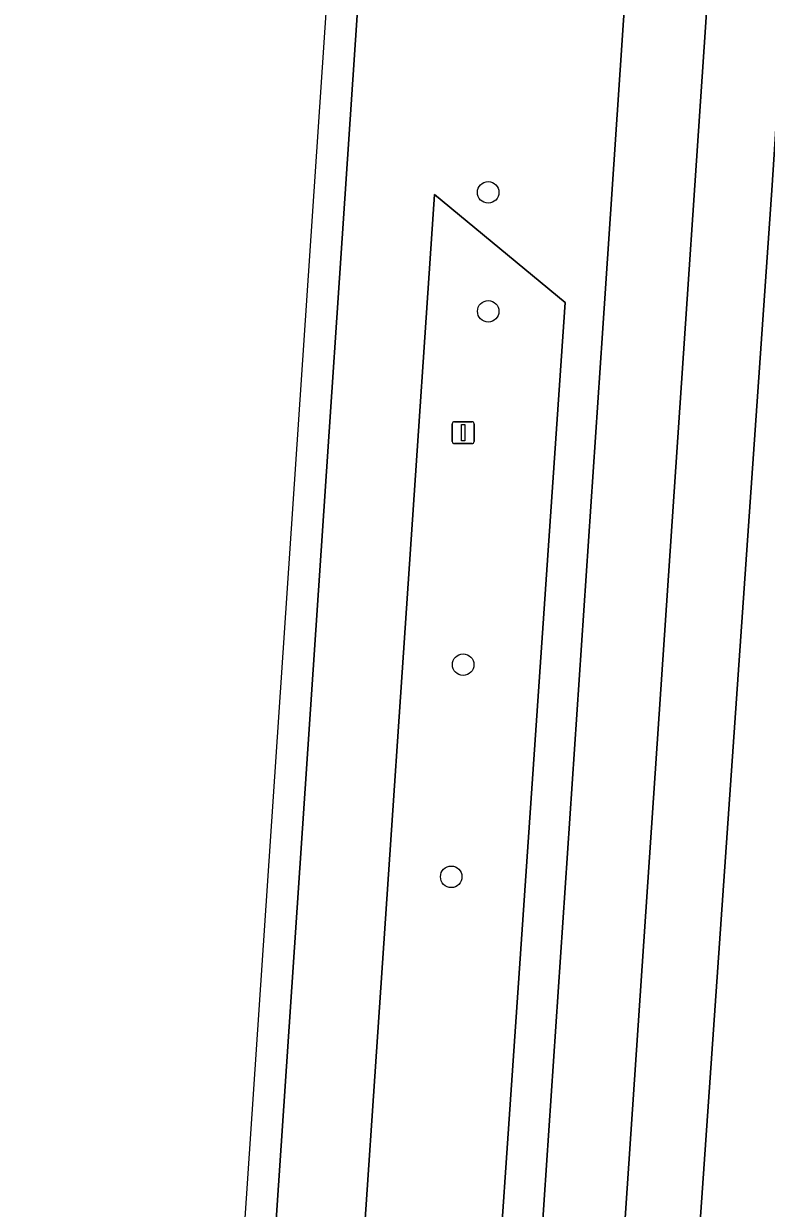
# Model space of a CAD drawing. Extents: x 161848 to 162726, y 385382 to 386521.
# Drawn here: x 161874 to 161907.8, y 385912.2 to 385966.1 of the extents above; entities that cross this region are included whole.
import ezdxf

# ---------------------------------------------------------------- set-up
doc = ezdxf.new("R2010")
doc.units = 0
for name, color, linetype in [('IMGEO_Berm_groen', 7, 'Continuous'), ('IMGEO_Boom', 7, 'Continuous'), ('IMGEO_Lichtmast', 7, 'Continuous'), ('IMGEO_Rijbaan_regionaal_gesloten', 7, 'Continuous')]:
    doc.layers.add(name, color=color, linetype=linetype)

msp = doc.modelspace()

# ---------------------------------------------------------------- linework, layer by layer
at = {"layer": 'IMGEO_Berm_groen'}
msp.add_lwpolyline([(161891.348, 385999.175), (161889.369, 385969.842), (161881.653, 385855.03), (161875.71, 385766.607), (161876.708, 385766.537), (161886.669, 385765.84), (161887.667, 385765.77), (161889.229, 385787.874), (161890.255, 385802.397), (161892.576, 385836.929), (161893.738, 385854.209), (161900.311, 385951.981), (161902.378, 385982.726), (161903.388, 385997.75)], dxfattribs=at)
for points in [[(161898.617, 385953.379), (161892.662, 385958.293), (161885.657, 385854.758), (161884.117, 385831.999), (161890.551, 385835.749)], [(161898.617, 385953.379), (161890.551, 385835.749), (161884.117, 385831.999), (161885.657, 385854.758), (161892.662, 385958.293)]]:
    msp.add_lwpolyline(points, close=True, dxfattribs=at)
at = {"layer": 'IMGEO_Boom'}
for centre in [(161895.112, 385958.386), (161895.113, 385952.977), (161893.973, 385936.902), (161893.429, 385927.251)]:
    msp.add_circle(centre, 0.489, dxfattribs=at)
at = {"layer": 'IMGEO_Lichtmast'}
for p, q in [((161893.579, 385947.956), (161894.369, 385947.956)), ((161894.369, 385947.956), (161893.579, 385947.956)), ((161893.479, 385947.056), (161893.479, 385947.856)), ((161893.479, 385947.856), (161893.479, 385947.056)), ((161894.469, 385947.856), (161894.469, 385947.056)), ((161894.469, 385947.056), (161894.469, 385947.856)), ((161894.369, 385946.956), (161893.579, 385946.956)), ((161893.579, 385946.956), (161894.369, 385946.956))]:
    msp.add_line(p, q, dxfattribs=at)
msp.add_lwpolyline([(161893.899, 385947.831), (161894.049, 385947.831), (161894.049, 385947.081), (161893.899, 385947.081), (161893.899, 385947.831)], dxfattribs=at)
for centre, start, end in [((161893.579, 385947.856), 90, 180), ((161893.579, 385947.856), 90, 180), ((161894.369, 385947.856), 0, 90), ((161894.369, 385947.856), 360, 90), ((161893.579, 385947.056), 180, 270), ((161893.579, 385947.056), 180, 270), ((161894.369, 385947.056), 270, 0), ((161894.369, 385947.056), 270, 0)]:
    msp.add_arc(centre, 0.1, start, end, dxfattribs=at)
at = {"layer": 'IMGEO_Rijbaan_regionaal_gesloten'}
for points in [[(161873.969, 385764.259), (161875.54, 385764.148), (161875.71, 385766.607), (161881.653, 385855.03), (161889.369, 385969.842), (161891.348, 385999.175), (161889.915, 385999.289), (161882.5, 385888.923)], [(161897.442, 385853.958), (161907.136, 385997.383), (161903.388, 385997.75), (161902.378, 385982.726), (161900.311, 385951.981), (161893.738, 385854.209), (161892.576, 385836.929), (161890.255, 385802.397), (161889.229, 385787.874), (161887.667, 385765.77), (161887.496, 385763.329), (161891.235, 385763.071)], [(161910.537, 385997.05), (161907.136, 385997.383), (161897.442, 385853.958), (161891.235, 385763.071), (161894.471, 385762.848), (161896.507, 385791.78), (161900.748, 385853.733), (161908.023, 385958.495)], [(161913.944, 385996.717), (161910.537, 385997.05), (161908.023, 385958.495), (161900.748, 385853.733), (161896.507, 385791.78), (161894.471, 385762.848), (161898.148, 385762.594), (161898.829, 385774.203), (161902.398, 385822.88), (161903.301, 385836.47), (161904.434, 385853.538)]]:
    msp.add_lwpolyline(points, close=True, dxfattribs=at)

doc.saveas('drawing.dxf')
